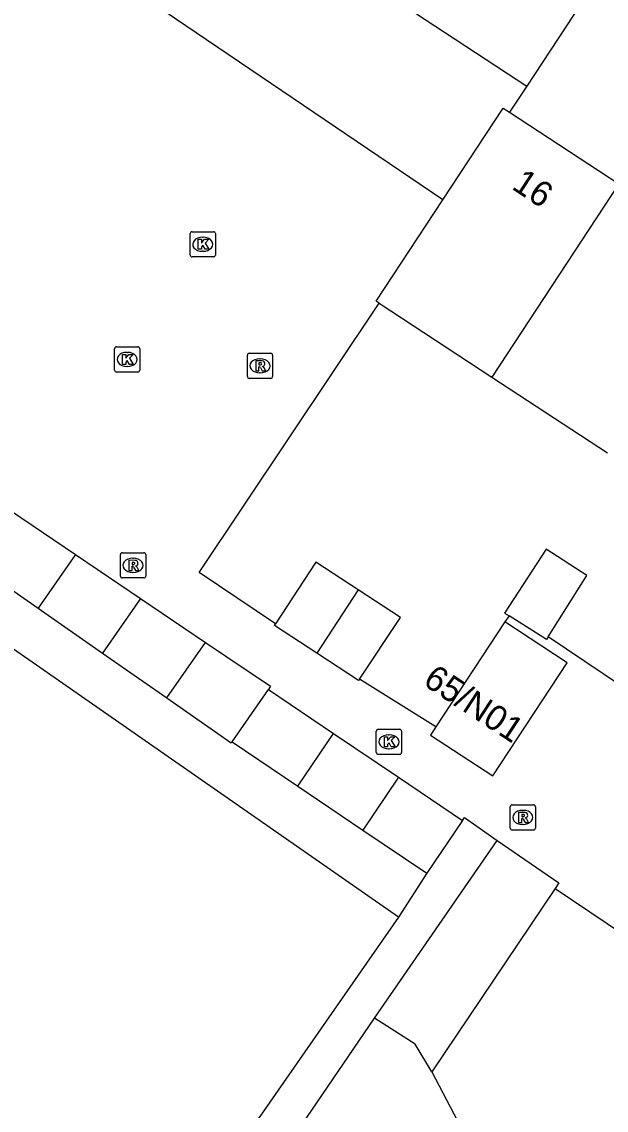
# Model space of a CAD drawing. Extents: x 159280 to 160375, y 384531 to 385872.
# Drawn here: x 159572.18 to 159595.38, y 385065.3 to 385108.51 of the extents above; entities that cross this region are included whole.
import ezdxf

# ---------------------------------------------------------------- set-up
doc = ezdxf.new("R2010")
doc.units = 0
for name, color, linetype in [('IMGEO_Erf', 7, 'Continuous'), ('IMGEO_Hek', 7, 'Continuous'), ('IMGEO_Kolk', 7, 'Continuous'), ('IMGEO_Pand', 7, 'Continuous'), ('IMGEO_Pand_nummerreeks', 7, 'Continuous'), ('IMGEO_Rioolput', 7, 'Continuous'), ('IMGEO_Voetpad_open', 7, 'Continuous')]:
    doc.layers.add(name, color=color, linetype=linetype)

msp = doc.modelspace()

# ---------------------------------------------------------------- linework, layer by layer
at = {"layer": 'IMGEO_Erf'}
for points in [[(159588.896, 385101.438), (159576.967, 385109.521), (159579.359, 385113.24)], [(159582.251, 385084.613), (159579.224, 385086.64), (159586.362, 385097.341)], [(159591.519, 385084.926), (159591.358, 385084.682)], [(159595.988, 385082.135), (159593.075, 385084.092)], [(159588.616, 385080.521), (159585.587, 385082.416)], [(159593.354, 385074.105), (159596.098, 385072.248), (159624.349, 385052.994)]]:
    msp.add_lwpolyline(points, dxfattribs=at)
at = {"layer": 'IMGEO_Hek'}
for points in [[(159582.251, 385084.613), (159579.224, 385086.64), (159586.362, 385097.341)], [(159595.988, 385082.135), (159593.075, 385084.092)], [(159588.616, 385080.521), (159585.587, 385082.416)]]:
    msp.add_lwpolyline(points, dxfattribs=at)
at = {"layer": 'IMGEO_Kolk'}
for p, q in [((159578.863, 385099.25), (159578.863, 385100.102)), ((159578.938, 385100.176), (159579.79, 385100.176)), ((159579.351, 385099.956), (159579.376, 385099.956)), ((159579.864, 385100.102), (159579.864, 385099.25)), ((159579.79, 385099.176), (159578.938, 385099.176)), ((159579.374, 385099.396), (159579.349, 385099.396)), ((159575.936, 385095.604), (159576.788, 385095.604)), ((159575.861, 385094.678), (159575.861, 385095.53)), ((159576.349, 385095.384), (159576.374, 385095.384)), ((159576.862, 385095.53), (159576.862, 385094.678)), ((159576.372, 385094.824), (159576.347, 385094.824)), ((159576.788, 385094.604), (159575.936, 385094.604)), ((159586.252, 385079.498), (159586.252, 385080.35)), ((159586.327, 385080.424), (159587.179, 385080.424)), ((159586.74, 385080.204), (159586.765, 385080.204)), ((159587.253, 385080.35), (159587.253, 385079.498)), ((159586.763, 385079.644), (159586.738, 385079.644)), ((159587.179, 385079.424), (159586.327, 385079.424))]:
    msp.add_line(p, q, dxfattribs=at)
for points in [[(159578.863, 385099.25), (159578.863, 385100.102)], [(159578.938, 385100.176), (159579.79, 385100.176)], [(159579.864, 385100.102), (159579.864, 385099.25)], [(159579.184, 385099.876), (159579.307, 385099.876), (159579.307, 385099.725), (159579.437, 385099.876), (159579.601, 385099.876), (159579.455, 385099.725), (159579.608, 385099.476), (159579.456, 385099.476), (159579.371, 385099.64), (159579.307, 385099.573), (159579.307, 385099.476), (159579.184, 385099.476), (159579.184, 385099.876)], [(159579.79, 385099.176), (159578.938, 385099.176)], [(159575.936, 385095.604), (159576.788, 385095.604)], [(159575.861, 385094.678), (159575.861, 385095.53)], [(159576.182, 385095.304), (159576.305, 385095.304), (159576.305, 385095.153), (159576.435, 385095.304), (159576.599, 385095.304), (159576.453, 385095.153), (159576.606, 385094.904), (159576.454, 385094.904), (159576.369, 385095.068), (159576.305, 385095.001), (159576.305, 385094.904), (159576.182, 385094.904), (159576.182, 385095.304)], [(159576.862, 385095.53), (159576.862, 385094.678)], [(159576.788, 385094.604), (159575.936, 385094.604)], [(159586.252, 385079.498), (159586.252, 385080.35)], [(159586.327, 385080.424), (159587.179, 385080.424)], [(159586.573, 385080.124), (159586.696, 385080.124), (159586.696, 385079.973), (159586.826, 385080.124), (159586.99, 385080.124), (159586.844, 385079.973), (159586.997, 385079.724), (159586.845, 385079.724), (159586.76, 385079.888), (159586.696, 385079.821), (159586.696, 385079.724), (159586.573, 385079.724), (159586.573, 385080.124)], [(159587.253, 385080.35), (159587.253, 385079.498)], [(159587.179, 385079.424), (159586.327, 385079.424)]]:
    msp.add_lwpolyline(points, dxfattribs=at)
for centre, start, end in [((159578.94, 385100.1), 91.552, 178.448), ((159578.94, 385100.1), 91.552, 178.448), ((159579.788, 385100.1), 1.552, 88.448), ((159579.788, 385100.1), 1.552, 88.448), ((159578.94, 385099.252), 181.552, 268.448), ((159578.94, 385099.252), 181.552, 268.448), ((159579.788, 385099.252), 271.552, 358.448), ((159579.788, 385099.252), 271.552, 358.448), ((159575.938, 385095.528), 91.552, 178.448), ((159575.938, 385095.528), 91.552, 178.448), ((159576.786, 385095.528), 1.552, 88.448), ((159576.786, 385095.528), 1.552, 88.448), ((159575.938, 385094.68), 181.552, 268.448), ((159575.938, 385094.68), 181.552, 268.448), ((159576.786, 385094.68), 271.552, 358.448), ((159576.786, 385094.68), 271.552, 358.448), ((159586.329, 385080.348), 91.552, 178.448), ((159586.329, 385080.348), 91.552, 178.448), ((159587.177, 385080.348), 1.552, 88.448), ((159587.177, 385080.348), 1.552, 88.448), ((159586.329, 385079.5), 181.552, 268.448), ((159586.329, 385079.5), 181.552, 268.448), ((159587.177, 385079.5), 271.552, 358.448), ((159587.177, 385079.5), 271.552, 358.448)]:
    msp.add_arc(centre, 0.0765, start, end, dxfattribs=at)
for centre, major_axis, ratio, start_param, end_param in [((159579.35, 385099.676), (-0.387, 0.002), 0.722429, 4.712389, 7.853982), ((159579.375, 385099.676), (-0.39, 0.002), 0.717154, 1.570796, 4.712389), ((159576.348, 385095.104), (-0.387, 0.002), 0.722429, 4.712389, 7.853982), ((159576.373, 385095.104), (-0.39, 0.002), 0.717154, 1.570796, 4.712389), ((159586.739, 385079.924), (-0.387, 0.002), 0.722429, 4.712389, 7.853982), ((159586.764, 385079.924), (-0.39, 0.002), 0.717154, 1.570796, 4.712389)]:
    msp.add_ellipse(centre, major_axis=major_axis, ratio=ratio, start_param=start_param, end_param=end_param, dxfattribs=at)
at = {"layer": 'IMGEO_Pand'}
for points in [[(159587.639, 385115.732), (159584.535, 385111.011), (159592.22, 385105.946)], [(159595.326, 385110.677), (159592.22, 385105.946)], [(159588.896, 385101.438), (159591.291, 385105.081), (159591.543, 385104.915)], [(159591.543, 385104.915), (159595.873, 385102.071)], [(159595.873, 385102.071), (159590.84, 385094.402)], [(159586.362, 385097.341), (159586.251, 385097.414), (159588.896, 385101.438)], [(159586.362, 385097.341), (159590.84, 385094.402)], [(159590.84, 385094.402), (159595.429, 385091.391)], [(159571.737, 385089.107), (159574.317, 385087.362)], [(159593.075, 385084.092), (159594.607, 385086.529), (159592.996, 385087.574), (159591.343, 385085.037), (159591.519, 385084.926)], [(159570.272, 385087.004), (159572.828, 385085.224)], [(159574.317, 385087.362), (159572.828, 385085.224)], [(159574.317, 385087.362), (159576.897, 385085.617)], [(159585.53, 385085.958), (159583.849, 385087.058), (159582.251, 385084.613)], [(159585.53, 385085.958), (159583.888, 385083.449)], [(159585.587, 385082.416), (159587.211, 385084.857), (159585.53, 385085.958)], [(159576.897, 385085.617), (159575.383, 385083.444)], [(159576.897, 385085.617), (159579.476, 385083.873)], [(159572.828, 385085.224), (159575.383, 385083.444)], [(159593.075, 385084.092), (159593.01, 385083.989), (159591.519, 385084.926)], [(159583.888, 385083.449), (159582.208, 385084.547), (159582.251, 385084.613)], [(159588.616, 385080.521), (159588.4, 385080.194), (159590.873, 385078.57), (159593.824, 385083.062), (159591.358, 385084.682)], [(159591.358, 385084.682), (159588.616, 385080.521)], [(159577.939, 385081.665), (159579.476, 385083.873)], [(159579.476, 385083.873), (159582.056, 385082.128), (159581.971, 385082.005)], [(159575.383, 385083.444), (159577.939, 385081.665)], [(159585.587, 385082.416), (159585.551, 385082.362), (159583.888, 385083.449)], [(159580.525, 385079.93), (159581.971, 385082.005)], [(159581.971, 385082.005), (159584.551, 385080.261)], [(159577.939, 385081.665), (159580.494, 385079.885), (159580.525, 385079.93)], [(159583.135, 385078.166), (159584.551, 385080.261)], [(159584.551, 385080.261), (159587.131, 385078.518)], [(159580.525, 385079.93), (159583.135, 385078.166)], [(159587.131, 385078.518), (159585.715, 385076.422)], [(159587.131, 385078.518), (159589.667, 385076.804)], [(159583.135, 385078.166), (159585.715, 385076.422)], [(159589.667, 385076.804), (159588.251, 385074.709)], [(159585.715, 385076.422), (159588.251, 385074.709)], [(159586.183, 385068.957), (159591.05, 385076.009)], [(159591.05, 385076.009), (159593.499, 385074.321), (159593.354, 385074.105)], [(159593.354, 385074.105), (159588.461, 385066.829)], [(159582.271, 385063.219), (159586.183, 385068.957)], [(159588.461, 385066.829), (159587.79, 385067.925), (159586.183, 385068.957)], [(159588.461, 385066.829), (159595.71, 385052.989), (159601.338, 385059.003), (159604.187, 385063.22)]]:
    msp.add_lwpolyline(points, dxfattribs=at)
at = {"layer": 'IMGEO_Rioolput'}
for p, q in [((159581.133, 385094.424), (159581.133, 385095.276)), ((159581.208, 385095.35), (159582.06, 385095.35)), ((159582.134, 385095.276), (159582.134, 385094.424)), ((159581.621, 385095.13), (159581.646, 385095.13)), ((159582.06, 385094.35), (159581.208, 385094.35)), ((159581.644, 385094.57), (159581.619, 385094.57)), ((159576.172, 385087.43), (159577.024, 385087.43)), ((159576.097, 385086.504), (159576.097, 385087.356)), ((159576.585, 385087.21), (159576.61, 385087.21)), ((159577.098, 385087.356), (159577.098, 385086.504)), ((159576.608, 385086.65), (159576.583, 385086.65)), ((159577.024, 385086.43), (159576.172, 385086.43)), ((159591.565, 385076.498), (159591.565, 385077.35)), ((159591.64, 385077.424), (159592.492, 385077.424)), ((159592.053, 385077.204), (159592.078, 385077.204)), ((159592.566, 385077.35), (159592.566, 385076.498)), ((159592.076, 385076.644), (159592.051, 385076.644)), ((159592.492, 385076.424), (159591.64, 385076.424))]:
    msp.add_line(p, q, dxfattribs=at)
for points in [[(159581.133, 385094.424), (159581.133, 385095.276)], [(159581.208, 385095.35), (159582.06, 385095.35)], [(159582.134, 385095.276), (159582.134, 385094.424)], [(159581.722, 385095.048), (159581.47, 385095.05), (159581.47, 385094.65)], [(159581.47, 385094.65), (159581.594, 385094.65), (159581.594, 385094.812), (159581.605, 385094.812)], [(159581.648, 385094.969), (159581.594, 385094.969), (159581.594, 385094.888)], [(159581.594, 385094.888), (159581.646, 385094.888)], [(159581.652, 385094.783), (159581.723, 385094.65), (159581.863, 385094.65), (159581.798, 385094.776)], [(159582.06, 385094.35), (159581.208, 385094.35)], [(159576.172, 385087.43), (159577.024, 385087.43)], [(159576.097, 385086.504), (159576.097, 385087.356)], [(159576.686, 385087.128), (159576.434, 385087.13), (159576.434, 385086.73)], [(159576.612, 385087.049), (159576.558, 385087.049), (159576.558, 385086.968)], [(159576.558, 385086.968), (159576.61, 385086.968)], [(159577.098, 385087.356), (159577.098, 385086.504)], [(159576.434, 385086.73), (159576.558, 385086.73), (159576.558, 385086.892), (159576.569, 385086.892)], [(159576.616, 385086.863), (159576.687, 385086.73), (159576.827, 385086.73), (159576.762, 385086.856)], [(159577.024, 385086.43), (159576.172, 385086.43)], [(159591.565, 385076.498), (159591.565, 385077.35)], [(159591.64, 385077.424), (159592.492, 385077.424)], [(159592.154, 385077.122), (159591.902, 385077.124), (159591.902, 385076.724)], [(159592.08, 385077.043), (159592.026, 385077.043), (159592.026, 385076.962)], [(159592.566, 385077.35), (159592.566, 385076.498)], [(159591.902, 385076.724), (159592.026, 385076.724), (159592.026, 385076.886), (159592.037, 385076.886)], [(159592.026, 385076.962), (159592.078, 385076.962)], [(159592.084, 385076.857), (159592.155, 385076.724), (159592.295, 385076.724), (159592.23, 385076.85)], [(159592.492, 385076.424), (159591.64, 385076.424)]]:
    msp.add_lwpolyline(points, dxfattribs=at)
for centre, radius, start, end in [((159581.21, 385095.274), 0.0765, 91.552, 178.448), ((159581.21, 385095.274), 0.0765, 91.552, 178.448), ((159582.058, 385095.274), 0.0765, 1.552, 88.448), ((159582.058, 385095.274), 0.0765, 1.552, 88.448), ((159581.604, 385094.759), 0.0533, 26.0293, 88.6989), ((159581.63, 385095.077), 0.19, 274.7715, 282.9687), ((159581.654, 385094.873), 0.0964, 77.0061, 93.1865), ((159581.668, 385094.93), 0.0378, 276.6634, 79.6772), ((159581.721, 385094.938), 0.109, 350.3612, 89.416), ((159581.719, 385094.938), 0.112, 277.5842, 350.9817), ((159581.703, 385094.723), 0.108, 29.5134, 73.7905), ((159581.21, 385094.426), 0.0765, 181.552, 268.448), ((159581.21, 385094.426), 0.0765, 181.552, 268.448), ((159582.058, 385094.426), 0.0765, 271.552, 358.448), ((159582.058, 385094.426), 0.0765, 271.552, 358.448), ((159576.174, 385087.354), 0.0765, 91.552, 178.448), ((159576.174, 385087.354), 0.0765, 91.552, 178.448), ((159577.022, 385087.354), 0.0765, 1.552, 88.448), ((159577.022, 385087.354), 0.0765, 1.552, 88.448), ((159576.594, 385087.157), 0.19, 274.7715, 282.9687), ((159576.618, 385086.953), 0.0964, 77.0061, 93.1865), ((159576.632, 385087.01), 0.0378, 276.6634, 79.6772), ((159576.685, 385087.018), 0.109, 350.3612, 89.416), ((159576.683, 385087.018), 0.112, 277.5842, 350.9817), ((159576.568, 385086.839), 0.0533, 26.0293, 88.6989), ((159576.667, 385086.803), 0.108, 29.5134, 73.7905), ((159576.174, 385086.506), 0.0765, 181.552, 268.448), ((159576.174, 385086.506), 0.0765, 181.552, 268.448), ((159577.022, 385086.506), 0.0765, 271.552, 358.448), ((159577.022, 385086.506), 0.0765, 271.552, 358.448), ((159591.642, 385077.348), 0.0765, 91.552, 178.448), ((159591.642, 385077.348), 0.0765, 91.552, 178.448), ((159592.086, 385076.947), 0.0964, 77.0061, 93.1865), ((159592.1, 385077.004), 0.0378, 276.6634, 79.6772), ((159592.153, 385077.012), 0.109, 350.3612, 89.416), ((159592.49, 385077.348), 0.0765, 1.552, 88.448), ((159592.49, 385077.348), 0.0765, 1.552, 88.448), ((159592.036, 385076.833), 0.0533, 26.0293, 88.6989), ((159592.062, 385077.151), 0.19, 274.7715, 282.9687), ((159592.151, 385077.012), 0.112, 277.5842, 350.9817), ((159592.135, 385076.797), 0.108, 29.5134, 73.7905), ((159591.642, 385076.5), 0.0765, 181.552, 268.448), ((159591.642, 385076.5), 0.0765, 181.552, 268.448), ((159592.49, 385076.5), 0.0765, 271.552, 358.448), ((159592.49, 385076.5), 0.0765, 271.552, 358.448)]:
    msp.add_arc(centre, radius, start, end, dxfattribs=at)
for centre, major_axis, ratio, start_param, end_param in [((159581.62, 385094.85), (-0.387, 0.002), 0.722429, 4.712389, 7.853982), ((159581.645, 385094.85), (-0.39, 0.002), 0.717154, 1.570796, 4.712389), ((159576.584, 385086.93), (-0.387, 0.002), 0.722429, 4.712389, 7.853982), ((159576.609, 385086.93), (-0.39, 0.002), 0.717154, 1.570796, 4.712389), ((159592.052, 385076.924), (-0.387, 0.002), 0.722429, 4.712389, 7.853982), ((159592.077, 385076.924), (-0.39, 0.002), 0.717154, 1.570796, 4.712389)]:
    msp.add_ellipse(centre, major_axis=major_axis, ratio=ratio, start_param=start_param, end_param=end_param, dxfattribs=at)
at = {"layer": 'IMGEO_Voetpad_open'}
for points in [[(159587.133, 385072.965), (159546.804, 385101.034), (159537.877, 385108.087), (159537.695, 385108.891)], [(159592.22, 385105.946), (159591.543, 385104.915)], [(159589.667, 385076.804), (159589.748, 385076.926), (159591.05, 385076.009)], [(159588.251, 385074.709), (159587.133, 385072.965)], [(159587.133, 385072.965), (159580.752, 385063.798), (159570.691, 385055.496)]]:
    msp.add_lwpolyline(points, dxfattribs=at)

# ---------------------------------------------------------------- texts
at = {"layer": 'IMGEO_Pand_nummerreeks'}
for s, p in [('16', (159591.584, 385101.898)), ('65/N01', (159588.058, 385082.213))]:
    msp.add_text(s, height=1, rotation=326.7054, dxfattribs=at).set_placement(p)

doc.saveas('drawing.dxf')
